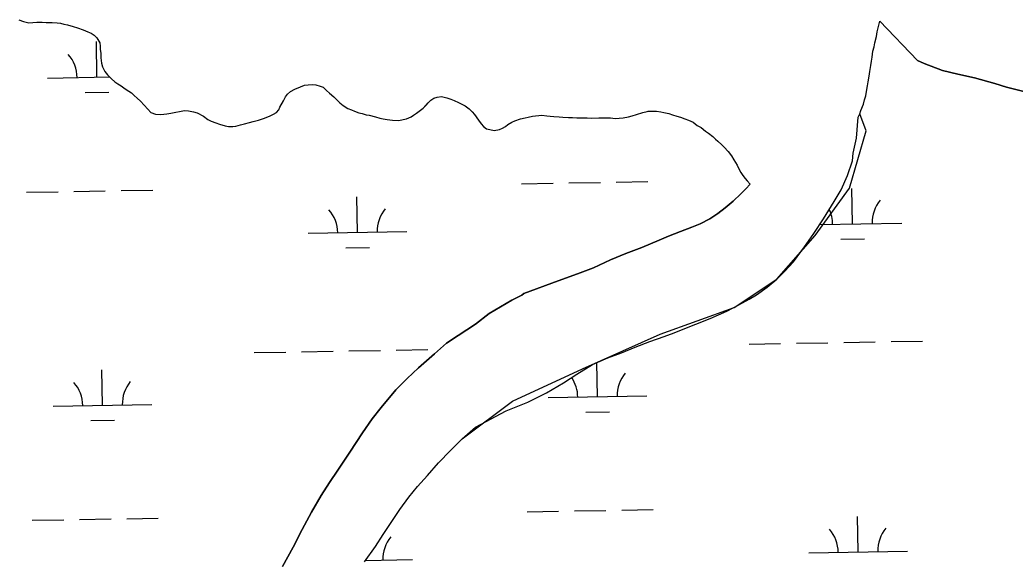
# Model space of a CAD drawing. Extents: x 3887375 to 3925618, y 296674 to 322633.
# Drawn here: x 3911362 to 3912371, y 305185 to 305733 of the extents above; entities that cross this region are included whole.
import ezdxf

# ---------------------------------------------------------------- set-up
doc = ezdxf.new("R2010")
doc.units = 0
doc.layers.add('V-TOPO-SHOR', color=7, linetype='Continuous')
doc.layers.add('V-WETL-SWMP', color=7, linetype='Continuous')

msp = doc.modelspace()

# ---------------------------------------------------------------- linework, layer by layer
at = {"layer": 'V-TOPO-SHOR'}
for points in [[(3911361.2, 305733.3), (3911366, 305731.6), (3911371.4, 305730.5), (3911375.5, 305730.7), (3911379.4, 305731.1), (3911384.9, 305730.9), (3911389, 305730.8), (3911395, 305730.8), (3911400.2, 305730.5), (3911403.6, 305730), (3911406.9, 305729.1), (3911410.7, 305728.2), (3911416.4, 305726.6), (3911420.8, 305725.4), (3911426.5, 305723.3), (3911431.3, 305721.4), (3911434.5, 305719.8), (3911437.5, 305717.8), (3911440.4, 305715.2), (3911443.3, 305710), (3911443.8, 305706.8), (3911443.8, 305703.6), (3911444.2, 305699.2), (3911444.4, 305694.8), (3911444.9, 305689.4), (3911445.9, 305685.9), (3911448.4, 305680.9), (3911451.2, 305677.7), (3911455.1, 305673.7), (3911458.7, 305670.7), (3911461.7, 305668.5), (3911464.9, 305666.6), (3911468.9, 305663.6), (3911472.8, 305661.1), (3911475.5, 305659.4), (3911478.1, 305656.7), (3911481.3, 305653.9), (3911484.4, 305650.9), (3911488.3, 305646.8), (3911491.9, 305642.9), (3911494.9, 305639.5), (3911499.7, 305637.9), (3911505.2, 305637.4), (3911511.3, 305638), (3911515.4, 305638.7), (3911520.5, 305639.8), (3911524.2, 305640.5), (3911529.2, 305641.4), (3911533.1, 305641.1), (3911538.3, 305640.2), (3911542, 305639), (3911548.6, 305635.8), (3911553, 305632.5), (3911556.3, 305630.7), (3911560.9, 305628.8), (3911564.8, 305627.6), (3911570.3, 305625.8), (3911573.9, 305625.3), (3911578.3, 305625.3), (3911581.3, 305625.7), (3911585.9, 305626.8), (3911589.9, 305627.8), (3911595.2, 305629.3), (3911598.9, 305630.4), (3911604.2, 305631.8), (3911609.2, 305633.3), (3911615.4, 305635.8), (3911619.5, 305637.7), (3911622.5, 305639.4), (3911624.8, 305642), (3911626, 305644.9)], [(3912214, 305638), (3912215, 305641.6), (3912217.5, 305648), (3912218.5, 305652.2), (3912219.9, 305656.2), (3912221, 305662.6), (3912221.7, 305666.5), (3912222.4, 305670.4), (3912223.4, 305676.4), (3912224.1, 305681), (3912225.2, 305687.1), (3912225.8, 305691.4), (3912226.5, 305695.6), (3912227.2, 305701.7), (3912228.3, 305705.9), (3912229, 305710.2), (3912230.7, 305716.6), (3912231.4, 305721.2), (3912232.5, 305725.2), (3912234.2, 305731.9)], [(3912556.3, 305627.9), (3912538.7, 305630), (3912524.1, 305631.9), (3912502.1, 305636.8), (3912488.4, 305639.6), (3912471.8, 305643), (3912451.6, 305647.2), (3912432, 305650.5), (3912412.3, 305653.5), (3912397.5, 305656.6), (3912380.1, 305660.8), (3912362.7, 305665), (3912350.8, 305668.7), (3912330.3, 305674.6), (3912313.1, 305678.3), (3912297.8, 305682.1), (3912279.1, 305689), (3912272.3, 305692.3), (3912234.2, 305731.9)], [(3911626, 305644.9), (3911629.4, 305651.3), (3911631.7, 305655.4), (3911633.6, 305657.9), (3911636.6, 305660.9), (3911641.2, 305663.2), (3911646.9, 305665.6), (3911651, 305667), (3911654.5, 305667.6), (3911659, 305667.8), (3911662.2, 305667.4), (3911666.6, 305666.2), (3911669.7, 305665), (3911673.1, 305661.8), (3911676.3, 305658.9), (3911680.5, 305655.2), (3911684.1, 305651.9), (3911686.8, 305649.4), (3911690.2, 305646.7), (3911694.8, 305643.6), (3911698.4, 305642.2), (3911701.4, 305640.7), (3911706, 305639.2), (3911709.4, 305638.5), (3911713.5, 305637.2), (3911716.5, 305636.7), (3911722.9, 305635.2), (3911727.2, 305633.7), (3911730.7, 305633.1), (3911734.7, 305632.4), (3911740.2, 305631.7), (3911746.6, 305631.3), (3911750.8, 305632.2), (3911754.2, 305633), (3911759, 305634.9), (3911761.5, 305636.9), (3911764.5, 305638.9), (3911768.4, 305641.7), (3911771, 305643.7), (3911774.1, 305646.9), (3911776.2, 305649.1), (3911779, 305651.9), (3911782, 305654.1), (3911785.2, 305655.1), (3911789.8, 305655.5), (3911795.2, 305654.3), (3911799.3, 305652.9), (3911802.5, 305651.7), (3911807.1, 305649.5), (3911810.3, 305647.8), (3911813.7, 305646.2), (3911817.8, 305643.2), (3911821, 305640.2), (3911823.1, 305637.5), (3911827.1, 305631.7), (3911830.1, 305627.8), (3911832.4, 305625.1), (3911835.5, 305623), (3911838.8, 305622.1), (3911843.1, 305621.3), (3911848.4, 305622.2), (3911851.6, 305623.4), (3911854.6, 305625.4), (3911856.9, 305627.4), (3911861, 305629.5), (3911864.2, 305630.9), (3911869.7, 305632.9), (3911874.5, 305634.2), (3911877.5, 305634.6), (3911882.1, 305635.6), (3911885.2, 305636.2), (3911888.5, 305636.4), (3911891.6, 305636.6), (3911896.7, 305636.2), (3911899.9, 305635.7), (3911903.6, 305635.4), (3911909, 305635), (3911912.7, 305634.7), (3911918.4, 305634.5), (3911922.7, 305634.4), (3911926.9, 305634.1), (3911933.1, 305633.9), (3911937.4, 305633.9), (3911942.2, 305633.8), (3911949.1, 305634), (3911953.8, 305634.2), (3911961.2, 305634), (3911965.7, 305633.5), (3911969.9, 305633.7), (3911974, 305634.1), (3911979.2, 305635.2), (3911983.2, 305636.2), (3911987.5, 305637.5), (3911993.9, 305639.5), (3911998.2, 305640.4), (3911999.3, 305640.7)], [(3911810.6, 305308.5), (3911861.9, 305346.6), (3911932.8, 305379.6), (3912011.6, 305414.7), (3912086.5, 305441.8), (3912129.7, 305470.3), (3912168.6, 305514.6), (3912203.5, 305562.8), (3912220.4, 305620.7), (3912214, 305638)], [(3911999.3, 305640.7), (3912002.9, 305640.7), (3912007.8, 305640.7), (3912012.1, 305640), (3912015.3, 305639.3), (3912020.3, 305638.3), (3912023.8, 305637.2), (3912028.5, 305635.8), (3912032, 305634.8), (3912036.3, 305633), (3912040.2, 305631.6), (3912044.8, 305629.5), (3912049.1, 305626.3), (3912053, 305624.2), (3912057.3, 305620.6), (3912060.5, 305618.5), (3912064.8, 305615), (3912067.7, 305612.5), (3912069.8, 305610.4), (3912074.1, 305606.5), (3912076.2, 305604.4), (3912080.5, 305599.8), (3912083.7, 305595.5), (3912086.2, 305591.6), (3912088, 305588.8), (3912089.5, 305585.9), (3912090.9, 305583.1), (3912093.4, 305578.5), (3912095.2, 305575.7), (3912097.7, 305572.5), (3912099.8, 305570), (3912102.7, 305566.8)], [(3911794.7, 305405.5), (3911806.8, 305413.3), (3911824.3, 305425), (3911838.1, 305435.5), (3911849.7, 305442.5), (3911861, 305449.1), (3911871.3, 305454.3), (3911873.2, 305455.9), (3911908.2, 305468.7), (3911927.7, 305475.7), (3911943.7, 305482.1), (3911961.1, 305490), (3911976.7, 305496.5), (3911992.8, 305502.6), (3912010.6, 305510), (3912020, 305513.9), (3912032.2, 305518.8), (3912043.7, 305523.3), (3912052.1, 305526.7), (3912061.8, 305531.7), (3912069.8, 305537.2), (3912077.4, 305542.8), (3912085.4, 305549.6), (3912093.4, 305557.1), (3912098.3, 305562.2), (3912102.7, 305566.8)], [(3911628.5, 305179.1), (3911639.4, 305198.7), (3911648.4, 305216.7), (3911658.1, 305234.3), (3911667.8, 305251.2), (3911676.3, 305264.4), (3911684.6, 305276.7), (3911696.8, 305294.9), (3911709.6, 305314.7), (3911719.5, 305328.9), (3911728.5, 305340.5), (3911743.6, 305358.2), (3911754.9, 305369.6), (3911766.4, 305380.5), (3911782.5, 305394.9), (3911794.7, 305405.5)], [(3911711.6, 305183.9), (3911722.7, 305199.4), (3911730.7, 305211.7), (3911740, 305225.9), (3911747.6, 305237), (3911756.5, 305249.3), (3911765.3, 305260.3), (3911775.6, 305271.4), (3911786.7, 305284.1), (3911798.9, 305296.6), (3911810.6, 305308.5)]]:
    msp.add_lwpolyline(points, dxfattribs=at)
at = {"layer": 'V-WETL-SWMP'}
for p, q in [((3912231.4, 305721.2), (3912232.5, 305725.2)), ((3912232.5, 305725.2), (3912234.2, 305731.9)), ((3912234.2, 305731.9), (3912272.3, 305692.3)), ((3912229, 305710.2), (3912230.7, 305716.6)), ((3912230.7, 305716.6), (3912231.4, 305721.2)), ((3911440.4, 305675.3), (3911439.8, 305711.3)), ((3912227.2, 305701.7), (3912228.3, 305705.9)), ((3912228.3, 305705.9), (3912229, 305710.2)), ((3912225.8, 305691.4), (3912226.5, 305695.6)), ((3912226.5, 305695.6), (3912227.2, 305701.7)), ((3912224.1, 305681), (3912225.1, 305687.1)), ((3912225.1, 305687.1), (3912225.8, 305691.4)), ((3912272.3, 305692.3), (3912279.1, 305689)), ((3912279.1, 305689), (3912297.8, 305682.1)), ((3911390.4, 305674.4), (3911453.4, 305675.5)), ((3912222.4, 305670.4), (3912223.4, 305676.4)), ((3912223.4, 305676.4), (3912224.1, 305681)), ((3912297.8, 305682.1), (3912313.1, 305678.3)), ((3912313.1, 305678.3), (3912330.3, 305674.6)), ((3912330.3, 305674.6), (3912350.8, 305668.7)), ((3912221, 305662.6), (3912221.7, 305666.5)), ((3912221.7, 305666.5), (3912222.4, 305670.4)), ((3912350.8, 305668.7), (3912362.7, 305665)), ((3912362.7, 305665), (3912380.1, 305660.8)), ((3911428.6, 305659.6), (3911452.6, 305660)), ((3912218.5, 305652.2), (3912219.9, 305656.2)), ((3912219.9, 305656.2), (3912221, 305662.6)), ((3912215, 305641.6), (3912217.5, 305648)), ((3912217.5, 305648), (3912218.5, 305652.2)), ((3912210.6, 305613.5), (3912212.2, 305634.8)), ((3912212.2, 305634.8), (3912214, 305638)), ((3912214, 305638), (3912215, 305641.6)), ((3912207.1, 305598.1), (3912210.6, 305613.5)), ((3912206.4, 305590.4), (3912207.1, 305598.1)), ((3912201.5, 305575.6), (3912206.4, 305590.4)), ((3912194.8, 305561.2), (3912201.5, 305575.6)), ((3911870.8, 305567.2), (3911902.8, 305567.8)), ((3911918.8, 305568), (3911950.8, 305568.6)), ((3911966.8, 305568.9), (3911998.8, 305569.4)), ((3911369, 305558.6), (3911401, 305559.1)), ((3911416.9, 305559.4), (3911448.9, 305560)), ((3911464.9, 305560.2), (3911496.9, 305560.8)), ((3911704.5, 305517.9), (3911703.9, 305553.9)), ((3912187.9, 305549.1), (3912194.8, 305561.2)), ((3912206.4, 305526.5), (3912205.8, 305562.5)), ((3912177, 305531.6), (3912187.9, 305549.1)), ((3912167.1, 305516.9), (3912177, 305531.6)), ((3912173.2, 305526), (3912256.4, 305527.4)), ((3911654.6, 305517.1), (3911754.5, 305518.8)), ((3912157.9, 305503.1), (3912167.1, 305516.9)), ((3912146.6, 305488.2), (3912157.9, 305503.1)), ((3912194.6, 305510.9), (3912218.6, 305511.3)), ((3911692.8, 305502.3), (3911716.8, 305502.7)), ((3912137.9, 305478.7), (3912146.6, 305488.2)), ((3912129.6, 305470.3), (3912137.9, 305478.7)), ((3912120.1, 305462.3), (3912129.6, 305470.3)), ((3912101.6, 305450.1), (3912109.1, 305454.6)), ((3912109.1, 305454.6), (3912120.1, 305462.3)), ((3912079.1, 305437.9), (3912091.3, 305444.4)), ((3912091.3, 305444.4), (3912101.6, 305450.1)), ((3912062.1, 305430.6), (3912079.1, 305437.9)), ((3912033, 305419.1), (3912062.1, 305430.6)), ((3912000.9, 305407.4), (3912015.4, 305412.4)), ((3912015.4, 305412.4), (3912025.5, 305416)), ((3912025.5, 305416), (3912033, 305419.1)), ((3911986, 305401.5), (3912000.9, 305407.4)), ((3912101.6, 305404.6), (3912133.6, 305405.2)), ((3912149.6, 305405.5), (3912181.6, 305406)), ((3912197.6, 305406.3), (3912229.6, 305406.8)), ((3912245.6, 305407.1), (3912277.6, 305407.7)), ((3911599.8, 305396), (3911631.8, 305396.6)), ((3911647.8, 305396.9), (3911679.8, 305397.4)), ((3911695.8, 305397.7), (3911727.8, 305398.2)), ((3911743.8, 305398.5), (3911775.8, 305399)), ((3911958.5, 305390.7), (3911972.1, 305395.6)), ((3911972.1, 305395.6), (3911986, 305401.5)), ((3911927.1, 305374), (3911943, 305384.1)), ((3911943, 305384.1), (3911958.5, 305390.7)), ((3911947.9, 305351.3), (3911947.3, 305385.9)), ((3911446.1, 305342.6), (3911445.5, 305378.6)), ((3911913.3, 305365.5), (3911927.1, 305374)), ((3911896.1, 305355.1), (3911913.3, 305365.5)), ((3911877.3, 305345.8), (3911896.1, 305355.1)), ((3911897.9, 305350.4), (3911997.9, 305352.1)), ((3911396.1, 305341.8), (3911496.1, 305343.5)), ((3911855.3, 305337), (3911877.3, 305345.8)), ((3911824.2, 305320.5), (3911855.3, 305337)), ((3911936.2, 305335.6), (3911960.2, 305336)), ((3911434.3, 305327), (3911458.3, 305327.4)), ((3911810.6, 305308.5), (3911824.2, 305320.5)), ((3911798.9, 305296.6), (3911810.6, 305308.5)), ((3911786.7, 305284.1), (3911798.9, 305296.6)), ((3911775.6, 305271.4), (3911786.7, 305284.1)), ((3911765.3, 305260.3), (3911775.6, 305271.4)), ((3911756.5, 305249.3), (3911765.3, 305260.3)), ((3911747.6, 305237), (3911756.5, 305249.3)), ((3911740, 305225.9), (3911747.6, 305237)), ((3911876.5, 305234.6), (3911908.5, 305235.1)), ((3911924.5, 305235.4), (3911956.5, 305236)), ((3911972.5, 305236.2), (3912004.5, 305236.8)), ((3911374.7, 305226), (3911406.7, 305226.5)), ((3911422.7, 305226.8), (3911454.7, 305227.3)), ((3911470.7, 305227.6), (3911502.6, 305228.2)), ((3911730.7, 305211.7), (3911740, 305225.9)), ((3912212.1, 305193.9), (3912211.5, 305229.9)), ((3911722.7, 305199.4), (3911730.7, 305211.7)), ((3911711.6, 305183.9), (3911722.7, 305199.4)), ((3912162.1, 305193), (3912262.1, 305194.8)), ((3911712.7, 305185.3), (3911760.2, 305186.1))]:
    msp.add_line(p, q, dxfattribs=at)
for points in [[(3911361.2, 305733.3), (3911366, 305731.6), (3911371.4, 305730.5), (3911375.5, 305730.7), (3911379.4, 305731.1), (3911384.9, 305730.9), (3911389, 305730.8), (3911395, 305730.8), (3911400.2, 305730.5), (3911403.6, 305730), (3911406.9, 305729.1), (3911410.7, 305728.2), (3911416.4, 305726.6), (3911420.8, 305725.4), (3911426.5, 305723.3), (3911431.3, 305721.4), (3911434.5, 305719.8), (3911437.5, 305717.8), (3911440.4, 305715.2), (3911443.3, 305710), (3911443.8, 305706.8), (3911443.8, 305703.6), (3911444.2, 305699.2), (3911444.4, 305694.8), (3911444.9, 305689.4), (3911445.9, 305685.9), (3911448.4, 305680.9), (3911451.2, 305677.7), (3911455.1, 305673.7), (3911458.7, 305670.7), (3911461.7, 305668.5), (3911464.9, 305666.6), (3911468.9, 305663.6), (3911472.8, 305661.1), (3911475.5, 305659.4), (3911478.1, 305656.7), (3911481.3, 305653.9), (3911484.4, 305650.9), (3911488.3, 305646.8), (3911491.9, 305642.9), (3911494.9, 305639.5), (3911499.7, 305637.9), (3911505.2, 305637.4), (3911511.3, 305638), (3911515.4, 305638.7), (3911520.5, 305639.8), (3911524.2, 305640.5), (3911529.2, 305641.4), (3911533.1, 305641.1), (3911538.3, 305640.2), (3911542, 305639), (3911548.6, 305635.8), (3911553, 305632.5), (3911556.3, 305630.7), (3911560.9, 305628.8), (3911564.8, 305627.6), (3911570.3, 305625.8), (3911573.9, 305625.3), (3911578.3, 305625.3), (3911581.3, 305625.7), (3911585.9, 305626.8), (3911589.9, 305627.8), (3911595.2, 305629.3), (3911598.9, 305630.4), (3911604.2, 305631.8), (3911609.2, 305633.3), (3911615.4, 305635.8), (3911619.5, 305637.7), (3911622.5, 305639.4), (3911624.8, 305642), (3911626, 305644.9), (3911629.4, 305651.3), (3911631.7, 305655.4), (3911633.6, 305657.9), (3911636.6, 305660.9), (3911641.2, 305663.2), (3911646.9, 305665.6), (3911651, 305667), (3911654.5, 305667.6), (3911659, 305667.8), (3911662.2, 305667.4), (3911666.6, 305666.2), (3911669.7, 305665), (3911673.1, 305661.8), (3911676.3, 305658.9), (3911680.5, 305655.2), (3911684.1, 305651.9), (3911686.8, 305649.4), (3911690.2, 305646.7), (3911694.8, 305643.6), (3911698.4, 305642.2), (3911701.4, 305640.7), (3911706, 305639.2), (3911709.4, 305638.5), (3911713.5, 305637.2), (3911716.5, 305636.7)], [(3911716.5, 305636.7), (3911722.9, 305635.2), (3911727.2, 305633.7), (3911730.7, 305633.1), (3911734.7, 305632.4), (3911740.2, 305631.7), (3911746.6, 305631.3), (3911750.8, 305632.2), (3911754.2, 305633), (3911759, 305634.9), (3911761.5, 305636.9), (3911764.5, 305638.9), (3911768.4, 305641.7), (3911771, 305643.7), (3911774, 305646.9), (3911776.2, 305649.1), (3911779, 305651.9), (3911782, 305654.1), (3911785.2, 305655.1), (3911789.8, 305655.5), (3911795.2, 305654.3), (3911799.3, 305652.9), (3911802.5, 305651.7), (3911807.1, 305649.5), (3911810.3, 305647.8), (3911813.7, 305646.2), (3911817.8, 305643.2), (3911821, 305640.2), (3911823.1, 305637.5), (3911827.1, 305631.7), (3911830.1, 305627.8), (3911832.4, 305625.1), (3911835.5, 305623), (3911838.8, 305622.1), (3911843.1, 305621.3), (3911848.4, 305622.2), (3911851.6, 305623.4), (3911854.6, 305625.4), (3911856.9, 305627.4), (3911861, 305629.5), (3911864.2, 305630.9), (3911869.7, 305632.9), (3911874.5, 305634.2), (3911877.5, 305634.6), (3911882.1, 305635.6), (3911885.2, 305636.2), (3911888.5, 305636.4), (3911891.6, 305636.6), (3911896.7, 305636.2), (3911899.9, 305635.7), (3911903.6, 305635.4), (3911909, 305635), (3911912.7, 305634.7), (3911918.4, 305634.5), (3911922.7, 305634.4), (3911926.9, 305634.1), (3911933.1, 305633.9), (3911937.4, 305633.9), (3911942.2, 305633.8), (3911949.1, 305634), (3911953.8, 305634.2), (3911961.2, 305634), (3911965.7, 305633.5), (3911969.9, 305633.7), (3911974, 305634.1), (3911979.2, 305635.2), (3911983.2, 305636.2), (3911987.5, 305637.5), (3911993.9, 305639.5), (3911998.2, 305640.4), (3911999.3, 305640.7), (3912002.9, 305640.7), (3912007.8, 305640.7), (3912012.1, 305640), (3912015.3, 305639.3), (3912020.3, 305638.3), (3912023.8, 305637.2), (3912028.5, 305635.8), (3912032, 305634.8), (3912036.3, 305633), (3912040.2, 305631.6), (3912044.8, 305629.5), (3912049.1, 305626.3), (3912053, 305624.2), (3912057.3, 305620.6), (3912060.5, 305618.5), (3912064.8, 305615), (3912067.7, 305612.5), (3912069.8, 305610.4), (3912074.1, 305606.5), (3912076.2, 305604.4), (3912080.5, 305599.8), (3912083.7, 305595.5), (3912086.2, 305591.6), (3912088, 305588.8), (3912089.5, 305585.9), (3912090.9, 305583.1), (3912093.4, 305578.5), (3912095.2, 305575.7), (3912097.7, 305572.5), (3912099.8, 305570)], [(3912099.8, 305570), (3912102.7, 305566.8), (3912098.3, 305562.2), (3912093.4, 305557.1), (3912085.4, 305549.6), (3912077.4, 305542.8), (3912069.8, 305537.2), (3912061.8, 305531.7), (3912052.1, 305526.7), (3912043.7, 305523.3), (3912032.2, 305518.8), (3912020, 305513.9), (3912010.6, 305510), (3911992.8, 305502.6), (3911976.7, 305496.5), (3911961.1, 305490), (3911943.7, 305482.1), (3911927.7, 305475.7), (3911908.2, 305468.7), (3911873.2, 305455.9), (3911871.3, 305454.3), (3911861, 305449.1), (3911849.7, 305442.5), (3911838.1, 305435.5), (3911824.3, 305425), (3911806.8, 305413.3), (3911794.7, 305405.5), (3911782.5, 305394.9), (3911766.4, 305380.5), (3911754.9, 305369.6), (3911743.6, 305358.2), (3911728.5, 305340.5), (3911719.5, 305328.9), (3911709.6, 305314.7), (3911696.8, 305294.9), (3911684.6, 305276.7), (3911676.3, 305264.4), (3911667.8, 305251.2), (3911658.1, 305234.3), (3911648.4, 305216.7), (3911639.4, 305198.7), (3911628.5, 305179.1)]]:
    msp.add_lwpolyline(points, dxfattribs=at)
for centre, start, end in [((3911385.1, 305674.8), 0.2115, 41.7552), ((3912261.6, 305528), 140.2115, 181.7552), ((3911649.3, 305517.4), 0.2115, 41.7552), ((3911759.8, 305519.3), 140.2115, 181.7552), ((3912151.1, 305526.1), 0.2115, 25.4231), ((3912003.1, 305352.7), 140.2115, 181.7552), ((3911390.8, 305342.2), 0.2115, 41.7552), ((3911501.3, 305344.1), 140.2115, 181.7552), ((3911892.7, 305350.8), 0.2115, 34.4487), ((3912156.8, 305193.4), 0.2115, 41.7552), ((3912267.3, 305195.3), 140.2115, 181.7552), ((3911765.5, 305186.7), 140.2115, 181.7552)]:
    msp.add_arc(centre, 35.2, start, end, dxfattribs=at)

doc.saveas('drawing.dxf')
